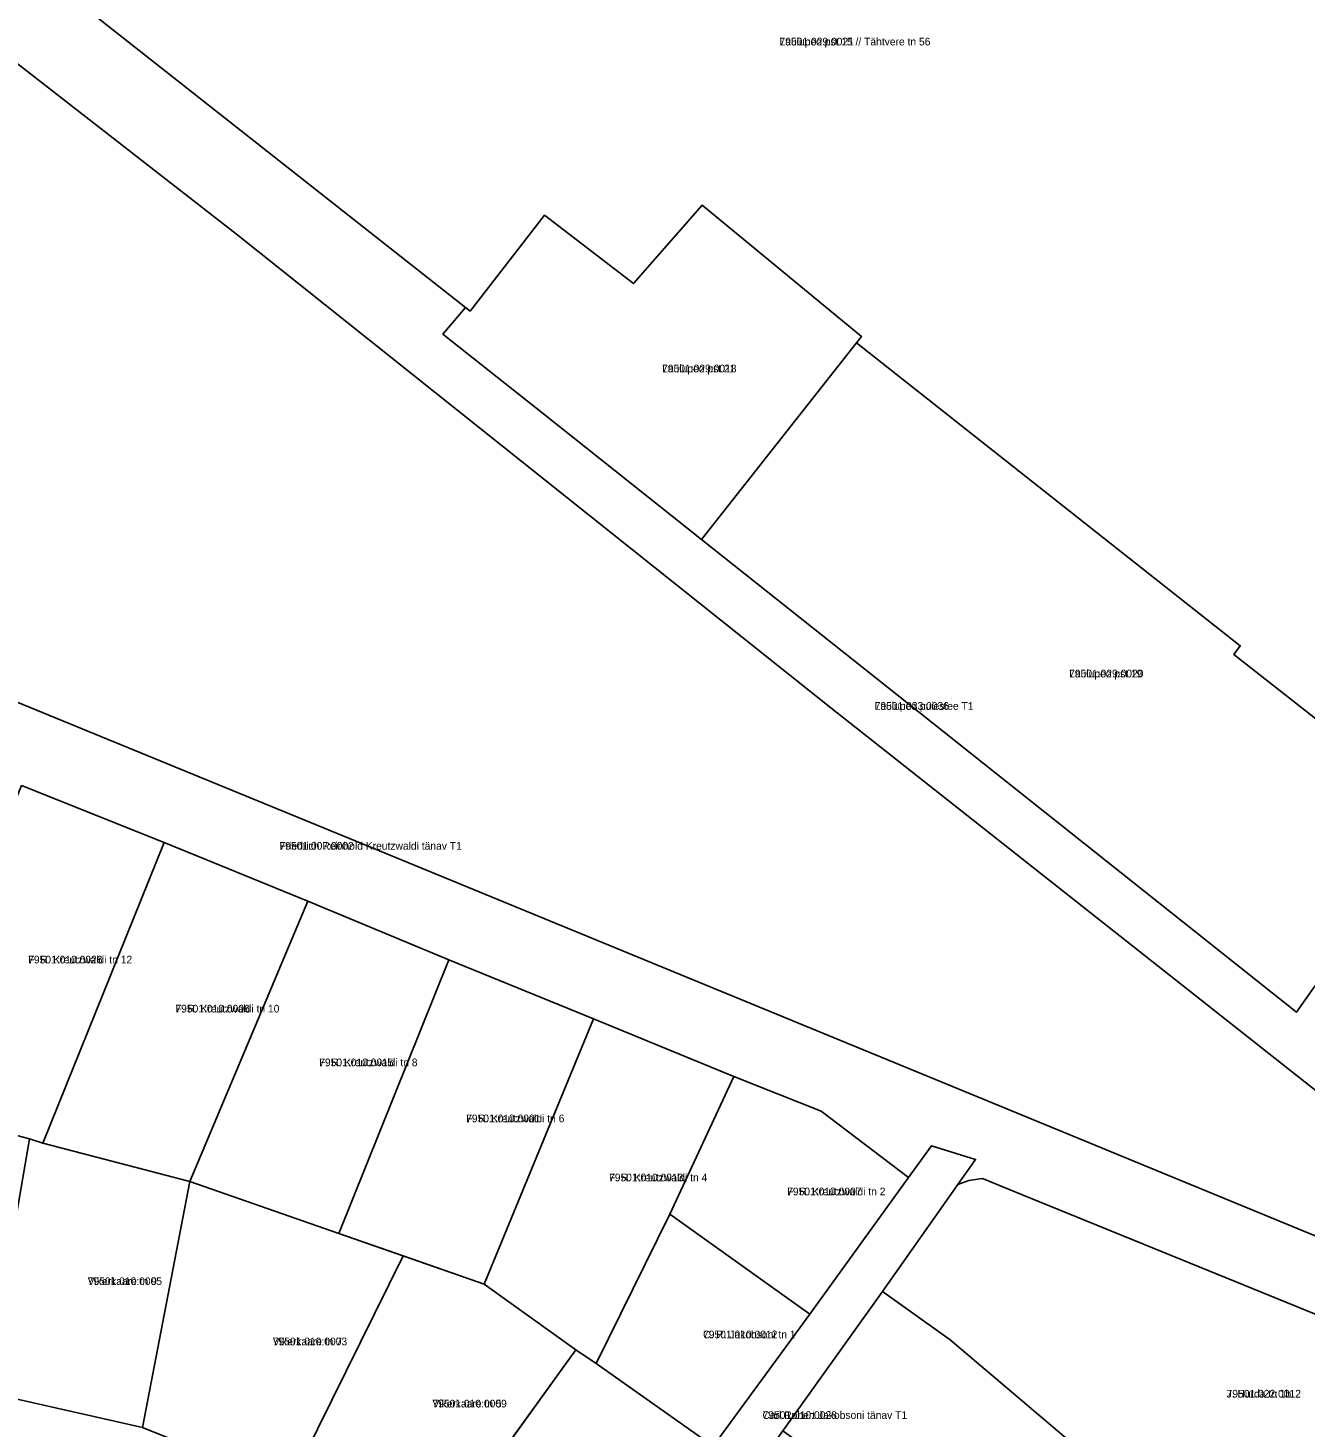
# Model space of a CAD drawing. Extents: x 643847 to 663718, y 6468443 to 6482775.
# Drawn here: x 658080 to 658329.1, y 6474677 to 6474950.1 of the extents above; entities that cross this region are included whole.
import ezdxf

# ---------------------------------------------------------------- set-up
doc = ezdxf.new("R2010")
doc.units = 0
for name, color, linetype in [('L_AADRESS', 7, 'Continuous'), ('PIIR', 7, 'Continuous'), ('TUNNUS', 7, 'Continuous')]:
    doc.layers.add(name, color=color, linetype=linetype)

msp = doc.modelspace()

# ---------------------------------------------------------------- linework, layer by layer
at = {"layer": 'PIIR'}
for points in [[(658368.95, 6474713.1), (658360.66, 6474702.37), (658267.33, 6474740.81), (658142.75, 6474792.04), (658009.02, 6474846.81), (657990.7, 6474854.01), (657992.16, 6474857.05), (657984.47, 6474860.4), (657983.07, 6474857.31), (657903.43, 6474888.85), (657797.5, 6474935.34), (657789.25, 6474936.69), (657954.47, 6475040.78), (658054.62, 6474961.35), (658120.68, 6474909.93), (658236.64, 6474817.54)], [(658211.37, 6474850.34), (658180.57, 6474874.85), (658160.96, 6474890.39), (658165.38, 6474895.59), (658166.25, 6474894.9), (658180.78, 6474913.61), (658198.12, 6474900.28), (658211.52, 6474915.57), (658242.62, 6474889.95)], [(658241.65, 6474888.73), (658316.49, 6474829.64), (658315.27, 6474827.94), (658354.76, 6474796.9), (658354.27, 6474796.24), (658327.49, 6474758.16), (658253.98, 6474816.51), (658211.37, 6474850.34)], [(658106.56, 6474791.26), (658082.9, 6474732.57), (658080.32, 6474733.4), (658053.51, 6474740.48), (658078.76, 6474802.34)], [(658134.63, 6474779.81), (658111.55, 6474725.08), (658082.9, 6474732.57), (658106.56, 6474791.26)], [(658162.1, 6474768.36), (658140.62, 6474714.98), (658111.55, 6474725.08), (658134.63, 6474779.81)], [(658190.34, 6474756.84), (658169.02, 6474705.1), (658140.62, 6474714.98), (658162.1, 6474768.36)], [(658205.25, 6474718.75), (658190.85, 6474689.62), (658186.88, 6474692.3), (658169.02, 6474705.1), (658190.34, 6474756.84), (658217.69, 6474745.61)], [(658234.75, 6474738.8), (658251.79, 6474725.9), (658232.54, 6474699.22), (658205.25, 6474718.75), (658217.69, 6474745.61)], [(658042.36, 6474685.2), (658043.39, 6474717.09), (658043.59, 6474723.37), (658044.18, 6474742.72), (658053.51, 6474740.48), (658080.32, 6474733.4), (658071.76, 6474684.01)], [(658080.32, 6474733.4), (658082.9, 6474732.57), (658111.55, 6474725.08), (658102.36, 6474677.14), (658071.76, 6474684.01)], [(658256.26, 6474732.09), (658264.86, 6474729.42), (658261.43, 6474724.55), (658246.72, 6474703.67), (658227.27, 6474676.48), (658211.96, 6474655.14), (658209.03, 6474651.07), (658190.84, 6474625.63), (658181.76, 6474632.18), (658184.22, 6474632.27), (658198.56, 6474652.32), (658213.67, 6474673.48), (658232.54, 6474699.22), (658251.79, 6474725.9)], [(658111.55, 6474725.08), (658140.62, 6474714.98), (658153.18, 6474710.61), (658130.93, 6474665.58), (658102.36, 6474677.14)], [(658353.95, 6474680.07), (658331.81, 6474649.64), (658324.47, 6474640.23), (658305.55, 6474655.72), (658295.99, 6474663.73), (658285.99, 6474672.11), (658259.89, 6474694.25), (658246.72, 6474703.67), (658261.43, 6474724.55), (658263.57, 6474725.28), (658266.21, 6474725.7), (658273.85, 6474722.56), (658308.5, 6474708.44), (658351.73, 6474690.83), (658353.1, 6474689.25), (658354.8, 6474684.67)], [(658213.67, 6474673.48), (658190.85, 6474689.62), (658205.25, 6474718.75), (658232.54, 6474699.22)], [(658148.61, 6474655.66), (658130.93, 6474665.58), (658153.18, 6474710.61), (658169.02, 6474705.1), (658186.88, 6474692.3), (658156.63, 6474650.29)], [(658246.72, 6474703.67), (658259.89, 6474694.25), (658285.99, 6474672.11), (658267.99, 6474646.97), (658255.23, 6474656.27), (658258.01, 6474660.24), (658259.85, 6474662.86), (658262.25, 6474666.29), (658253.16, 6474672.71), (658250.77, 6474669.29), (658248.93, 6474666.67), (658246.22, 6474662.8), (658227.27, 6474676.48)], [(658198.56, 6474652.32), (658171.68, 6474671.19), (658186.88, 6474692.3), (658190.85, 6474689.62), (658213.67, 6474673.48)]]:
    msp.add_lwpolyline(points, close=True, dxfattribs=at)
for points in [[(658065.19, 6474974.51), (658165.38, 6474895.59), (658160.96, 6474890.39), (658180.57, 6474874.85), (658211.37, 6474850.34), (658253.98, 6474816.51), (658327.49, 6474758.16), (658354.27, 6474796.24)], [(658354.76, 6474796.9), (658315.27, 6474827.94), (658316.49, 6474829.64), (658241.65, 6474888.73), (658242.62, 6474889.95), (658211.52, 6474915.57), (658198.12, 6474900.28), (658180.78, 6474913.61), (658166.25, 6474894.9), (658165.38, 6474895.59), (658065.19, 6474974.51)], [(658368.95, 6474713.1), (658236.64, 6474817.54), (658120.68, 6474909.93), (658054.62, 6474961.35)], [(658009.02, 6474846.81), (658142.75, 6474792.04), (658267.33, 6474740.81), (658360.66, 6474702.37), (658351.73, 6474690.83), (658308.5, 6474708.44), (658273.85, 6474722.56), (658266.21, 6474725.7), (658263.57, 6474725.28), (658261.43, 6474724.55), (658264.86, 6474729.42), (658256.26, 6474732.09), (658251.79, 6474725.9), (658234.75, 6474738.8), (658217.69, 6474745.61), (658190.34, 6474756.84), (658162.1, 6474768.36), (658134.63, 6474779.81), (658106.56, 6474791.26), (658078.76, 6474802.34)], [(658071.76, 6474684.01), (658102.36, 6474677.14), (658130.93, 6474665.58), (658148.61, 6474655.66), (658156.63, 6474650.29), (658181.76, 6474632.18), (658190.84, 6474625.63), (658231.09, 6474596.74), (658272.1, 6474567.3), (658283.6, 6474558.96), (658324.08, 6474529.98), (658364.66, 6474500.85)]]:
    msp.add_lwpolyline(points, dxfattribs=at)

# ---------------------------------------------------------------- texts
at = {"layer": 'L_AADRESS'}
for s, p in [('Laulupeo pst 15 // Tähtvere tn 56', (658226.62, 6474946.74)), ('Laulupeo pst 21', (658203.72, 6474882.96)), ('Laulupeo pst 19', (658283.12, 6474823.45)), ('Laulupeo puiestee T1', (658245.18, 6474817.13)), ('Friedrich Reinhold Kreutzwaldi tänav T1', (658129.07, 6474789.84)), ('F. R. Kreutzwaldi tn 12', (658080.04, 6474767.65)), ('F. R. Kreutzwaldi tn 10', (658108.77, 6474758.08)), ('F. R. Kreutzwaldi tn 8', (658136.82, 6474747.6)), ('F. R. Kreutzwaldi tn 6', (658165.48, 6474736.66)), ('F. R. Kreutzwaldi tn 4', (658193.36, 6474725.14)), ('F. R. Kreutzwaldi tn 2', (658228.11, 6474722.41)), ('Vikerkaare tn 9', (658091.65, 6474704.91)), ('Vikerkaare tn 7', (658127.77, 6474693.15)), ('C. R. Jakobsoni tn 1', (658211.7, 6474694.51)), ('J. Hurda tn 1b', (658313.84, 6474682.96)), ('Vikerkaare tn 5', (658158.91, 6474681.03)), ('Carl Robert Jakobsoni tänav T1', (658223.31, 6474678.79))]:
    msp.add_text(s, height=1.5, dxfattribs=at).set_placement(p)
at = {"layer": 'TUNNUS'}
for s, p in [('79501:029:0021', (658226.62, 6474946.74)), ('79501:029:0018', (658203.72, 6474882.96)), ('79501:029:0020', (658283.12, 6474823.45)), ('79501:033:0036', (658245.18, 6474817.13)), ('79501:007:0002', (658129.07, 6474789.84)), ('79501:010:0026', (658080.04, 6474767.65)), ('79501:010:0006', (658108.77, 6474758.08)), ('79501:010:0015', (658136.82, 6474747.6)), ('79501:010:0001', (658165.48, 6474736.66)), ('79501:010:0013', (658193.36, 6474725.14)), ('79501:010:0007', (658228.11, 6474722.41)), ('79501:010:0005', (658091.65, 6474704.91)), ('79501:010:0003', (658127.77, 6474693.15)), ('79501:010:0012', (658211.7, 6474694.51)), ('79501:022:0012', (658313.84, 6474682.96)), ('79501:010:0009', (658158.91, 6474681.03)), ('79501:010:0028', (658223.31, 6474678.79))]:
    msp.add_text(s, height=1.5, dxfattribs=at).set_placement(p)

doc.saveas('drawing.dxf')
